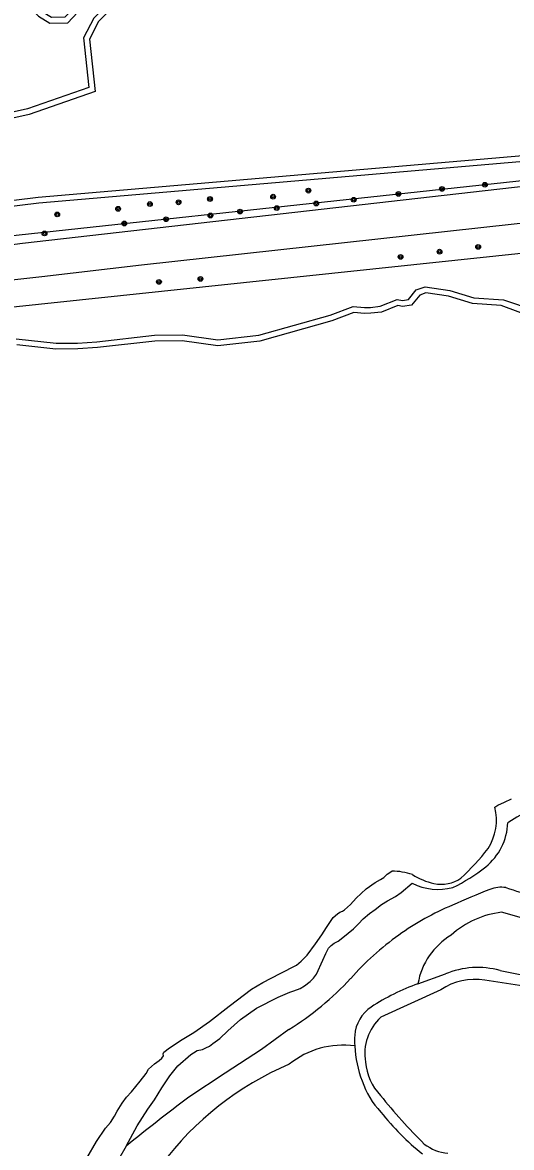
# Model space of a CAD drawing. Extents: x 136000 to 141000, y 400494 to 402006.
# Drawn here: x 140611.8 to 140694.4, y 401439 to 401629 of the extents above; entities that cross this region are included whole.
import ezdxf

# ---------------------------------------------------------------- set-up
doc = ezdxf.new("R2010")
doc.units = 0
for name, color, linetype in [('gg-knt-onverhard', 7, 'Continuous'), ('gg-kntw-bovenkant insteek waterloop', 7, 'Continuous'), ('gg-kntw-waterlijn', 7, 'Continuous'), ('gt-grn-groengrens', 7, 'Continuous'), ('gt-symb-boom', 7, 'Continuous')]:
    doc.layers.add(name, color=color, linetype=linetype)

# ---------------------------------------------------------------- blocks, each defined once
blk = doc.blocks.new('gt0-BOOM')
at = {"layer": 'gt-symb-boom'}
for radius in [0.4, 0.2]:
    blk.add_circle((0, 0), radius, dxfattribs=at)

msp = doc.modelspace()

# ---------------------------------------------------------------- linework, layer by layer
at = {"layer": 'gg-knt-onverhard'}
for points in [[(140895.54, 401622.96), (140831.69, 401615.97), (140798.33, 401612.93), (140611.79, 401591.69), (140556.96, 401584.46), (140525.02, 401581), (140389.34, 401565.89), (140275.02, 401552.46), (140186.14, 401542.59), (140137.05, 401538.66), (140135.17, 401538.47)], [(140834.25, 401610.13), (140798.79, 401606.19), (140723.53, 401598.1), (140631.9, 401588.03), (140615.1, 401586.06), (140583.97, 401582.65)]]:
    msp.add_lwpolyline(points, dxfattribs=at)
at = {"layer": 'gg-kntw-bovenkant insteek waterloop'}
for p, q in [((140692.5, 401468.89), (140708.21, 401465.72)), ((140678.63, 401466.65), (140683.26, 401468.31))]:
    msp.add_line(p, q, dxfattribs=at)
for points in [[(140610.27, 401634.81), (140612.4, 401632.24), (140614.5, 401630.12), (140616.43, 401628.91), (140619.47, 401628.99), (140621.12, 401630.74), (140621.6, 401632.66), (140621.9, 401634.43), (140622.93, 401635.96), (140626.02, 401638.36), (140629.9, 401640.52), (140632.02, 401641.34), (140633.21, 401640.89), (140633.9, 401640.16), (140633.95, 401639.8), (140632.91, 401638.7), (140630.74, 401636.53), (140627.03, 401633.01), (140623.84, 401629.77), (140622.1, 401626.43), (140623, 401618.06), (140612.63, 401614.46), (140597.47, 401611.07)], [(140913.94, 401636.24), (140912.92, 401632.85), (140908.5, 401631.16), (140832.16, 401620.28), (140791.6, 401616.32), (140759.62, 401612.63), (140754.39, 401611.95), (140751.04, 401614.04), (140746.14, 401611.28), (140733.83, 401608.79), (140614.56, 401598.53), (140527.53, 401587.8), (140526.06, 401586.38), (140526.2, 401585.05), (140515.33, 401584.11), (140514.27, 401584.72), (140496.05, 401582.92)], [(140610.72, 401575.61), (140617.49, 401574.85), (140621.1, 401574.89), (140624.38, 401575.11), (140634.12, 401576.21), (140638.84, 401576.27), (140644.82, 401575.41), (140651.74, 401576.19), (140663.78, 401579.59), (140667.68, 401581.08), (140669.62, 401580.88), (140670.59, 401580.91), (140672.23, 401581.11), (140675.11, 401582.24), (140676.04, 401582.08), (140677.01, 401582.22), (140678.33, 401583.85), (140679.86, 401584.39), (140684, 401583.77), (140688.05, 401582.54), (140693.09, 401582.21), (140698.28, 401580.45)], [(140719.51, 401505.36), (140718.82, 401505.17), (140718.13, 401505.04), (140717.31, 401504.83), (140716.44, 401504.54), (140715.43, 401504.04), (140713.05, 401503.09), (140712.16, 401502.76), (140711.68, 401502.72), (140711.22, 401502.71), (140710.74, 401502.74), (140710.19, 401502.73), (140709.54, 401502.74), (140708.95, 401502.74), (140708.41, 401502.69), (140707.95, 401502.48), (140705.98, 401500.71), (140705.28, 401499.99), (140704.84, 401499.65), (140697.43, 401495.98), (140695.33, 401494.8), (140693.98, 401493.95), (140693.82, 401493.85)], [(140629.34, 401439.24), (140631.21, 401442.66), (140632.98, 401445.48), (140634.12, 401447.07), (140635.35, 401449.07), (140636.68, 401451.1), (140638.06, 401452.81), (140640.26, 401454.69), (140640.68, 401454.99), (140641.35, 401455.38), (140642.23, 401455.56), (140642.77, 401455.8), (140643.38, 401456.11), (140643.95, 401456.55), (140645.16, 401457.39), (140646.48, 401458.72), (140648.67, 401460.61), (140651.34, 401462.52), (140655, 401464.39), (140656.97, 401465.22), (140657.64, 401465.48), (140658.71, 401465.85), (140659.46, 401466.31), (140660.42, 401467.04), (140661, 401467.58), (140661.51, 401468.26), (140662.58, 401470.65), (140663.05, 401471.75), (140663.52, 401472.68), (140663.97, 401473.12), (140664.49, 401473.51), (140665.16, 401473.87), (140665.93, 401474.44), (140667.72, 401475.93), (140668.6, 401476.75), (140669.38, 401477.6), (140670.46, 401478.51), (140671.37, 401479.22), (140672.46, 401480.04), (140673.49, 401480.66), (140674.82, 401481.39), (140675.81, 401482.06), (140677.67, 401483.63)], [(140629.34, 401439.24), (140626.75, 401434.72)]]:
    msp.add_lwpolyline(points, dxfattribs=at)
for centre, radius, start, end in [((140683.71, 401494.27), 10.12, 308.9265, 357.6117), ((140672.24, 401508.72), 28.57, 295.4071, 308.6092), ((140682.02, 401492.28), 9.69, 243.3078, 284.7957), ((140688.72, 401455.19), 14.21, 74.6001, 112.6112), ((140691.14, 401431.63), 37.19, 109.6718, 123.2956), ((140674.18, 401457.5), 6.25, 123.5317, 175.9704), ((140686.73, 401457.01), 18.81, 177.1644, 182.6444), ((140686.58, 401457), 18.65, 182.6586, 201.2655), ((140682.94, 401454.94), 14.53, 198.8775, 223.293), ((140705.9, 401471.23), 42.58, 218.0584, 231.5111)]:
    msp.add_arc(centre, radius, start, end, dxfattribs=at)
at = {"layer": 'gg-kntw-waterlijn'}
for p, q in [((140703.63, 401465.16), (140689.94, 401467.24)), ((140682.49, 401465.63), (140672.35, 401461))]:
    msp.add_line(p, q, dxfattribs=at)
for points in [[(140611.21, 401635.24), (140613.14, 401632.91), (140615.13, 401630.9), (140616.71, 401629.92), (140619.03, 401629.98), (140620.22, 401631.24), (140620.62, 401632.86), (140620.95, 401634.81), (140622.19, 401636.65), (140625.47, 401639.19), (140629.47, 401641.43), (140632.02, 401642.41), (140633.78, 401641.75), (140634.84, 401640.62), (140635.01, 401639.46), (140633.63, 401638), (140631.43, 401635.81), (140627.73, 401632.29), (140624.66, 401629.18), (140623.13, 401626.23), (140624.08, 401617.38), (140612.91, 401613.5), (140597.2, 401609.98)], [(140527.07, 401588.75), (140614.46, 401599.52), (140733.69, 401609.78), (140745.79, 401612.23), (140751.07, 401615.2), (140754.62, 401612.99), (140759.5, 401613.62), (140791.48, 401617.31), (140832.04, 401621.27), (140908.25, 401632.14)], [(140701.76, 401577.84), (140692.68, 401581.23), (140687.87, 401581.55), (140683.78, 401582.8), (140679.95, 401583.36), (140678.93, 401583), (140677.55, 401581.29), (140676.03, 401581.06), (140675.21, 401581.21), (140672.48, 401580.13), (140670.67, 401579.91), (140669.59, 401579.88), (140667.82, 401580.06), (140664.1, 401578.64), (140651.93, 401575.21), (140644.81, 401574.41), (140638.77, 401575.27), (140634.19, 401575.21), (140624.47, 401574.12), (140621.14, 401573.89), (140617.43, 401573.85), (140610.85, 401574.59)], [(140691.63, 401496.5), (140692.15, 401496.84), (140693.26, 401497.33), (140694.46, 401497.87)], [(140622.67, 401437.17), (140624.3, 401439.98), (140625.84, 401442.24), (140626.69, 401443.22), (140627.36, 401444.29), (140627.79, 401445.15), (140628.67, 401446.49), (140629.36, 401447.52), (140630.2, 401448.42), (140631.71, 401450.22), (140632.68, 401451.47), (140633.11, 401452.2), (140634.12, 401453.15), (140634.92, 401453.7), (140635.37, 401454.09), (140635.61, 401454.49), (140635.6, 401454.83), (140635.67, 401455.08), (140636.67, 401455.8), (140638.77, 401457.24), (140640.77, 401458.4), (140643.43, 401460.29), (140646.73, 401462.85), (140650.51, 401465.71), (140652.43, 401466.89), (140655.37, 401468.4), (140658.08, 401469.8), (140658.91, 401470.44), (140659.91, 401471.5), (140661.34, 401473.4), (140662.38, 401474.94), (140663.17, 401476.17), (140664.31, 401477.82), (140665.01, 401478.47), (140665.45, 401478.77), (140665.86, 401478.94), (140666.21, 401479.13), (140667.21, 401480.02), (140668.21, 401481.1), (140669.89, 401482.68), (140671.38, 401483.74), (140672.31, 401484.28), (140672.85, 401484.62), (140673.43, 401485.17), (140674.23, 401485.66)]]:
    msp.add_lwpolyline(points, dxfattribs=at)
for centre, radius, start, end in [((140683.03, 401494.33), 8.86, 327.0408, 14.2151), ((140658.96, 401513.66), 39.7, 312.6982, 322.5231), ((140674.31, 401475.08), 10.58, 71.4248, 90.4374), ((140684.02, 401495.11), 11.84, 237.6307, 256.8803), ((140682.55, 401489.41), 5.95, 258.2305, 304.1474), ((140688.19, 401457.3), 10.1, 80.0293, 124.3975), ((140678.03, 401454.82), 8.39, 132.6112, 189.6323), ((140678.9, 401454.16), 9.17, 184.6235, 223.9277), ((140752.81, 401512.78), 103.47, 218.9056, 225.0427), ((140684.33, 401445.65), 7.65, 232.7817, 265.1529)]:
    msp.add_arc(centre, radius, start, end, dxfattribs=at)
at = {"layer": 'gt-grn-groengrens'}
msp.add_line((140736.84, 401594.35), (140584.46, 401578.19), dxfattribs=at)
for points in [[(140369.1, 401566.23), (140386.67, 401568.27), (140483, 401578.52), (140522.96, 401583.15), (140611.22, 401593.18), (140730.1, 401605.99), (140792.04, 401613.15), (140797.76, 401613.94), (140850.62, 401619.66), (140895.25, 401624.97), (140918.6, 401629.16), (140918.58, 401630.32)], [(140739.29, 401463.65), (140712.94, 401472.98), (140692.75, 401478.73)], [(140656.82, 401458.91), (140654.51, 401457.24), (140652.2, 401455.57), (140646.05, 401451.54), (140639.91, 401447.5)]]:
    msp.add_lwpolyline(points, dxfattribs=at)
for centre, radius, start, end in [((140729.89, 401381.27), 108.61, 111.1079, 114.7357), ((140692.69, 401477.59), 5.36, 81.6686, 110.9604), ((140825, 401883.57), 421.71, 251.8273, 253.2166), ((140702.02, 401437.82), 45.62, 112.66, 125.7142), ((140694.58, 401463.41), 15.43, 96.789, 132.0329), ((140701.96, 401437.17), 46.11, 125.1779, 138.8067), ((140690.41, 401464.62), 11.96, 121.0177, 170.2396), ((140629.72, 401502.32), 51.17, 301.9705, 317.1781), ((140665.95, 401441.93), 14.35, 82.0098, 129.1778), ((140677.4, 401404.71), 52.51, 113.0014, 143.2741), ((140908.21, 401093.18), 444.44, 127.1347, 128.864)]:
    msp.add_arc(centre, radius, start, end, dxfattribs=at)

# ---------------------------------------------------------------- block references
at = {"layer": 'gt-symb-boom'}
for p in [(140689.94, 401601.62), (140654.15, 401599.61), (140660.12, 401600.63), (140675.33, 401600.08), (140682.69, 401600.92), (140627.97, 401597.56), (140633.33, 401598.37), (140638.18, 401598.66), (140643.49, 401599.22), (140654.77, 401597.69), (140661.44, 401598.46), (140667.77, 401599.1), (140617.68, 401596.62), (140636.06, 401595.8), (140643.57, 401596.43), (140648.56, 401597.1), (140629.01, 401595.08), (140615.53, 401593.41), (140682.28, 401590.32), (140688.8, 401591.13), (140675.7, 401589.44), (140634.87, 401585.22), (140641.88, 401585.72)]:
    msp.add_blockref('gt0-BOOM', p, dxfattribs=at)

doc.saveas('drawing.dxf')
